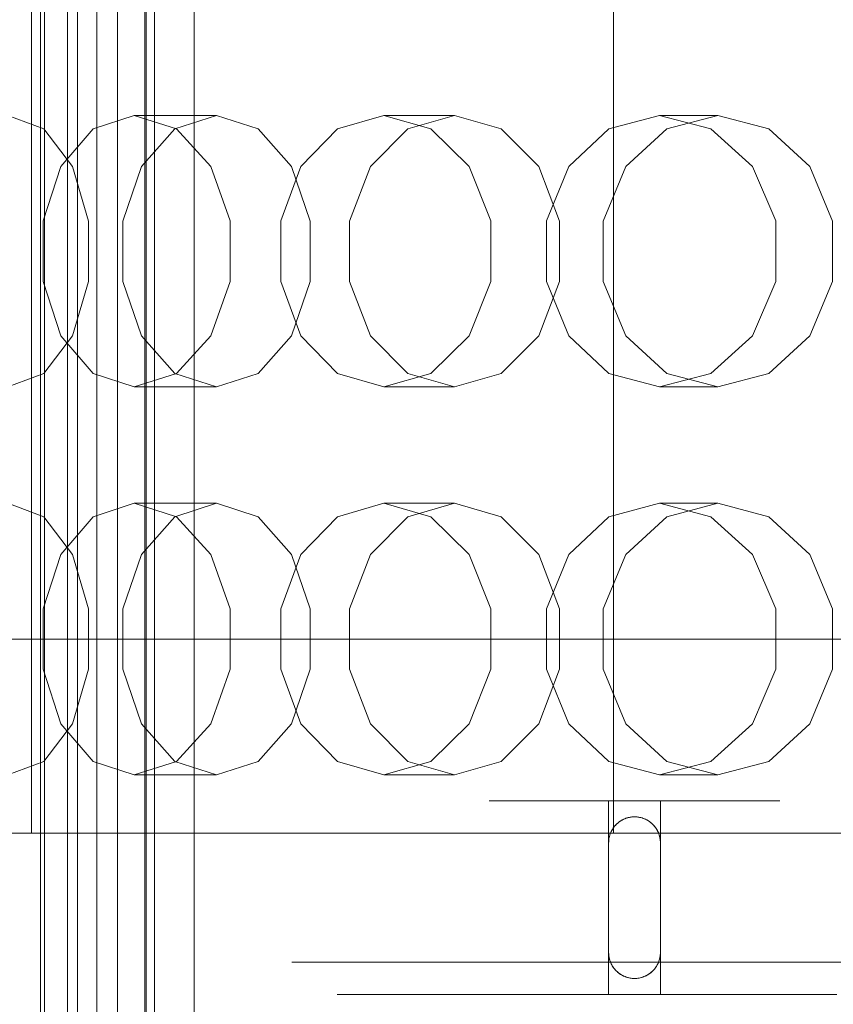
# Model space of a CAD drawing. Header units: millimetres. Extents: x -4738 to 65662, y -68080 to 6847.
# Tile 632 of 656: x 24155 to 24281, y -18186 to -18034. Entities that reach past the tile are written whole.
import ezdxf

# ---------------------------------------------------------------- set-up
doc = ezdxf.new("R2010")
doc.units = ezdxf.units.MM
for name, color, linetype, lineweight in [('superior_briquetadora', 7, 'Continuous', 0), ('superior_C02', 7, 'Continuous', 0), ('superior_C05', 7, 'Continuous', 0)]:
    doc.layers.add(name, color=color, linetype=linetype, lineweight=lineweight)

msp = doc.modelspace()

# ---------------------------------------------------------------- linework, layer by layer
at = {"layer": 'superior_briquetadora'}
for p, q in [((24156.817, -18160), (24156.817, -17800)), ((24246.817, -18160), (24246.817, -17800)), ((24158.702, -18051.08), (24153.155, -18049)), ((24172.705, -18049), (24166.336, -18051.08)), ((24185.433, -18049), (24172.705, -18049)), ((24172.705, -18049), (24179.223, -18051.08)), ((24178.99, -18051.08), (24185.433, -18049)), ((24191.876, -18051.08), (24185.433, -18049)), ((24211.281, -18049), (24204.116, -18051.08)), ((24222.239, -18049), (24211.281, -18049)), ((24211.281, -18049), (24218.575, -18051.08)), ((24215.01, -18051.08), (24222.239, -18049)), ((24229.467, -18051.08), (24222.239, -18049)), ((24253.942, -18049), (24246.104, -18051.08)), ((24262.942, -18049), (24253.942, -18049)), ((24253.942, -18049), (24261.887, -18051.08)), ((24255.052, -18051.08), (24262.942, -18049)), ((24270.833, -18051.08), (24262.942, -18049)), ((24163.15, -18056.907), (24158.702, -18051.08)), ((24166.336, -18051.08), (24161.338, -18056.906)), ((24173.823, -18056.907), (24178.99, -18051.08)), ((24179.223, -18051.08), (24184.557, -18056.906)), ((24197.042, -18056.907), (24191.876, -18051.08)), ((24204.116, -18051.08), (24198.464, -18056.906)), ((24209.213, -18056.907), (24215.01, -18051.08)), ((24218.575, -18051.08), (24224.516, -18056.906)), ((24235.264, -18056.907), (24229.467, -18051.08)), ((24246.104, -18051.08), (24239.896, -18056.906)), ((24248.724, -18056.907), (24255.052, -18051.08)), ((24261.887, -18051.08), (24268.333, -18056.906)), ((24277.161, -18056.907), (24270.833, -18051.08)), ((24161.338, -18056.906), (24158.606, -18065.326)), ((24165.618, -18065.327), (24163.15, -18056.907)), ((24170.956, -18065.327), (24173.823, -18056.907)), ((24184.557, -18056.906), (24187.56, -18065.326)), ((24198.464, -18056.906), (24195.364, -18065.326)), ((24199.91, -18065.327), (24197.042, -18056.907)), ((24205.996, -18065.327), (24209.213, -18056.907)), ((24224.516, -18056.906), (24227.849, -18065.326)), ((24238.481, -18065.327), (24235.264, -18056.907)), ((24239.896, -18056.906), (24236.479, -18065.326)), ((24245.212, -18065.327), (24248.724, -18056.907)), ((24268.333, -18056.906), (24271.94, -18065.326)), ((24280.673, -18065.327), (24277.161, -18056.907)), ((24158.606, -18065.326), (24158.606, -18074.674)), ((24165.618, -18074.673), (24165.618, -18065.327)), ((24170.956, -18074.673), (24170.956, -18065.327)), ((24187.56, -18065.326), (24187.56, -18074.674)), ((24195.364, -18065.326), (24195.364, -18074.674)), ((24199.91, -18074.673), (24199.91, -18065.327)), ((24205.996, -18074.673), (24205.996, -18065.327)), ((24227.849, -18065.326), (24227.849, -18074.674)), ((24236.479, -18065.326), (24236.479, -18074.674)), ((24238.481, -18074.673), (24238.481, -18065.327)), ((24245.212, -18074.673), (24245.212, -18065.327)), ((24271.94, -18065.326), (24271.94, -18074.674)), ((24280.673, -18074.673), (24280.673, -18065.327)), ((24158.606, -18074.674), (24161.338, -18083.094)), ((24163.15, -18083.093), (24165.618, -18074.673)), ((24173.823, -18083.093), (24170.956, -18074.673)), ((24187.56, -18074.674), (24184.557, -18083.094)), ((24195.364, -18074.674), (24198.464, -18083.094)), ((24197.042, -18083.093), (24199.91, -18074.673)), ((24209.213, -18083.093), (24205.996, -18074.673)), ((24227.849, -18074.674), (24224.516, -18083.094)), ((24235.264, -18083.093), (24238.481, -18074.673)), ((24236.479, -18074.674), (24239.896, -18083.094)), ((24248.724, -18083.093), (24245.212, -18074.673)), ((24271.94, -18074.674), (24268.333, -18083.094)), ((24277.161, -18083.093), (24280.673, -18074.673)), ((24158.702, -18088.92), (24163.15, -18083.093)), ((24161.338, -18083.094), (24166.336, -18088.92)), ((24178.99, -18088.92), (24173.823, -18083.093)), ((24184.557, -18083.094), (24179.223, -18088.92)), ((24191.876, -18088.92), (24197.042, -18083.093)), ((24198.464, -18083.094), (24204.116, -18088.92)), ((24215.01, -18088.92), (24209.213, -18083.093)), ((24224.516, -18083.094), (24218.575, -18088.92)), ((24229.467, -18088.92), (24235.264, -18083.093)), ((24239.896, -18083.094), (24246.104, -18088.92)), ((24255.052, -18088.92), (24248.724, -18083.093)), ((24268.333, -18083.094), (24261.887, -18088.92)), ((24270.833, -18088.92), (24277.161, -18083.093)), ((24153.155, -18091), (24158.702, -18088.92)), ((24166.336, -18088.92), (24172.705, -18091)), ((24179.223, -18088.92), (24172.705, -18091)), ((24185.433, -18091), (24178.99, -18088.92)), ((24185.433, -18091), (24191.876, -18088.92)), ((24204.116, -18088.92), (24211.281, -18091)), ((24218.575, -18088.92), (24211.281, -18091)), ((24222.239, -18091), (24215.01, -18088.92)), ((24222.239, -18091), (24229.467, -18088.92)), ((24246.104, -18088.92), (24253.942, -18091)), ((24261.887, -18088.92), (24253.942, -18091)), ((24262.942, -18091), (24255.052, -18088.92)), ((24262.942, -18091), (24270.833, -18088.92)), ((24185.433, -18091), (24172.705, -18091)), ((24222.239, -18091), (24211.281, -18091)), ((24262.942, -18091), (24253.942, -18091)), ((24158.702, -18111.08), (24153.155, -18109)), ((24172.705, -18109), (24166.336, -18111.08)), ((24185.433, -18109), (24172.705, -18109)), ((24172.705, -18109), (24179.223, -18111.08)), ((24178.99, -18111.08), (24185.433, -18109)), ((24191.876, -18111.08), (24185.433, -18109)), ((24211.281, -18109), (24204.116, -18111.08)), ((24222.239, -18109), (24211.281, -18109)), ((24211.281, -18109), (24218.575, -18111.08)), ((24215.01, -18111.08), (24222.239, -18109)), ((24229.467, -18111.08), (24222.239, -18109)), ((24253.942, -18109), (24246.104, -18111.08)), ((24262.942, -18109), (24253.942, -18109)), ((24253.942, -18109), (24261.887, -18111.08)), ((24255.052, -18111.08), (24262.942, -18109)), ((24270.833, -18111.08), (24262.942, -18109)), ((24163.15, -18116.907), (24158.702, -18111.08)), ((24166.336, -18111.08), (24161.338, -18116.906)), ((24173.823, -18116.907), (24178.99, -18111.08)), ((24179.223, -18111.08), (24184.557, -18116.906)), ((24197.042, -18116.907), (24191.876, -18111.08)), ((24204.116, -18111.08), (24198.464, -18116.906)), ((24209.213, -18116.907), (24215.01, -18111.08)), ((24218.575, -18111.08), (24224.516, -18116.906)), ((24235.264, -18116.907), (24229.467, -18111.08)), ((24246.104, -18111.08), (24239.896, -18116.906)), ((24248.724, -18116.907), (24255.052, -18111.08)), ((24261.887, -18111.08), (24268.333, -18116.906)), ((24277.161, -18116.907), (24270.833, -18111.08)), ((24161.338, -18116.906), (24158.606, -18125.326)), ((24165.618, -18125.327), (24163.15, -18116.907)), ((24170.956, -18125.327), (24173.823, -18116.907)), ((24184.557, -18116.906), (24187.56, -18125.326)), ((24198.464, -18116.906), (24195.364, -18125.326)), ((24199.91, -18125.327), (24197.042, -18116.907)), ((24205.996, -18125.327), (24209.213, -18116.907)), ((24224.516, -18116.906), (24227.849, -18125.326)), ((24238.481, -18125.327), (24235.264, -18116.907)), ((24239.896, -18116.906), (24236.479, -18125.326)), ((24245.212, -18125.327), (24248.724, -18116.907)), ((24268.333, -18116.906), (24271.94, -18125.326)), ((24280.673, -18125.327), (24277.161, -18116.907)), ((24158.606, -18125.326), (24158.606, -18134.674)), ((24165.618, -18134.673), (24165.618, -18125.327)), ((24170.956, -18134.673), (24170.956, -18125.327)), ((24187.56, -18125.326), (24187.56, -18134.674)), ((24195.364, -18125.326), (24195.364, -18134.674)), ((24199.91, -18134.673), (24199.91, -18125.327)), ((24205.996, -18134.673), (24205.996, -18125.327)), ((24227.849, -18125.326), (24227.849, -18134.674)), ((24236.479, -18125.326), (24236.479, -18134.674)), ((24238.481, -18134.673), (24238.481, -18125.327)), ((24245.212, -18134.673), (24245.212, -18125.327)), ((24271.94, -18125.326), (24271.94, -18134.674)), ((24280.673, -18134.673), (24280.673, -18125.327)), ((24158.606, -18134.674), (24161.338, -18143.094)), ((24163.15, -18143.093), (24165.618, -18134.673)), ((24173.823, -18143.093), (24170.956, -18134.673)), ((24187.56, -18134.674), (24184.557, -18143.094)), ((24195.364, -18134.674), (24198.464, -18143.094)), ((24197.042, -18143.093), (24199.91, -18134.673)), ((24209.213, -18143.093), (24205.996, -18134.673)), ((24227.849, -18134.674), (24224.516, -18143.094)), ((24235.264, -18143.093), (24238.481, -18134.673)), ((24236.479, -18134.674), (24239.896, -18143.094)), ((24248.724, -18143.093), (24245.212, -18134.673)), ((24271.94, -18134.674), (24268.333, -18143.094)), ((24277.161, -18143.093), (24280.673, -18134.673)), ((24158.702, -18148.92), (24163.15, -18143.093)), ((24161.338, -18143.094), (24166.336, -18148.92)), ((24178.99, -18148.92), (24173.823, -18143.093)), ((24184.557, -18143.094), (24179.223, -18148.92)), ((24191.876, -18148.92), (24197.042, -18143.093)), ((24198.464, -18143.094), (24204.116, -18148.92)), ((24215.01, -18148.92), (24209.213, -18143.093)), ((24224.516, -18143.094), (24218.575, -18148.92)), ((24229.467, -18148.92), (24235.264, -18143.093)), ((24239.896, -18143.094), (24246.104, -18148.92)), ((24255.052, -18148.92), (24248.724, -18143.093)), ((24268.333, -18143.094), (24261.887, -18148.92)), ((24270.833, -18148.92), (24277.161, -18143.093)), ((24153.155, -18151), (24158.702, -18148.92)), ((24166.336, -18148.92), (24172.705, -18151)), ((24179.223, -18148.92), (24172.705, -18151)), ((24185.433, -18151), (24178.99, -18148.92)), ((24185.433, -18151), (24191.876, -18148.92)), ((24204.116, -18148.92), (24211.281, -18151)), ((24218.575, -18148.92), (24211.281, -18151)), ((24222.239, -18151), (24215.01, -18148.92)), ((24222.239, -18151), (24229.467, -18148.92)), ((24246.104, -18148.92), (24253.942, -18151)), ((24261.887, -18148.92), (24253.942, -18151)), ((24262.942, -18151), (24255.052, -18148.92)), ((24262.942, -18151), (24270.833, -18148.92)), ((24185.433, -18151), (24172.705, -18151)), ((24222.239, -18151), (24211.281, -18151)), ((24262.942, -18151), (24253.942, -18151)), ((24152.445, -18160), (24165.768, -18160)), ((24160.243, -18160), (24156.817, -18160)), ((24169.998, -18160), (24160.243, -18160)), ((24165.768, -18160), (24179.82, -18160)), ((24184.597, -18160), (24169.998, -18160)), ((24179.82, -18160), (24194.567, -18160)), ((24201.817, -18160), (24184.597, -18160)), ((24194.567, -18160), (24209.969, -18160)), ((24219.038, -18160), (24201.817, -18160)), ((24209.969, -18160), (24225.988, -18160)), ((24233.637, -18160), (24219.038, -18160)), ((24225.988, -18160), (24242.581, -18160)), ((24243.392, -18160), (24233.637, -18160)), ((24242.581, -18160), (24259.708, -18160)), ((24246.817, -18160), (24243.392, -18160)), ((24259.708, -18160), (24277.323, -18160)), ((24277.323, -18160), (24295.381, -18160))]:
    msp.add_line(p, q, dxfattribs=at)
at = {"layer": 'superior_C02'}
for p, q in [((24158.826, -18450), (24158.826, -17550)), ((24162.403, -17550), (24162.403, -18450)), ((24166.894, -17750), (24166.894, -18250)), ((24174.346, -18250), (24174.346, -17750)), ((24174.531, -18250), (24174.531, -17750)), ((24181.982, -17750), (24181.982, -18250)), ((24158.187, -17775), (24158.187, -18225)), ((24163.914, -18225), (24163.914, -17775)), ((24170.109, -18225), (24170.109, -17775)), ((24175.836, -17775), (24175.836, -18225)), ((23851.323, -18130), (24524.933, -18130)), ((24526.711, -18130), (23853.102, -18130))]:
    msp.add_line(p, q, dxfattribs=at)
at = {"layer": 'superior_C05'}
for p, q in [((24227.63, -18155), (24227.574, -18155)), ((24227.742, -18155), (24227.63, -18155)), ((24227.909, -18155), (24227.742, -18155)), ((24228.132, -18155), (24227.909, -18155)), ((24228.408, -18155), (24228.132, -18155)), ((24228.739, -18155), (24228.408, -18155)), ((24229.123, -18155), (24228.739, -18155)), ((24229.559, -18155), (24229.123, -18155)), ((24230.045, -18155), (24229.559, -18155)), ((24230.582, -18155), (24230.045, -18155)), ((24231.167, -18155), (24230.582, -18155)), ((24231.799, -18155), (24231.167, -18155)), ((24232.476, -18155), (24231.799, -18155)), ((24233.197, -18155), (24232.476, -18155)), ((24233.96, -18155), (24233.197, -18155)), ((24234.764, -18155), (24233.96, -18155)), ((24235.605, -18155), (24234.764, -18155)), ((24236.482, -18155), (24235.605, -18155)), ((24237.393, -18155), (24236.482, -18155)), ((24238.335, -18155), (24237.393, -18155)), ((24237.584, -18155), (24237.567, -18155)), ((24237.631, -18155), (24237.584, -18155)), ((24237.709, -18155), (24237.631, -18155)), ((24237.705, -18155), (24237.813, -18155)), ((24237.817, -18155), (24237.709, -18155)), ((24237.813, -18155), (24237.951, -18155)), ((24237.956, -18155), (24237.817, -18155)), ((24237.951, -18155), (24238.119, -18155)), ((24238.125, -18155), (24237.956, -18155)), ((24238.119, -18155), (24238.317, -18155)), ((24238.324, -18155), (24238.125, -18155)), ((24238.317, -18155), (24238.544, -18155)), ((24238.552, -18155), (24238.324, -18155)), ((24239.307, -18155), (24238.335, -18155)), ((24238.544, -18155), (24238.799, -18155)), ((24238.809, -18155), (24238.552, -18155)), ((24238.799, -18155), (24239.083, -18155)), ((24239.093, -18155), (24238.809, -18155)), ((24239.083, -18155), (24239.394, -18155)), ((24239.405, -18155), (24239.093, -18155)), ((24240.305, -18155), (24239.307, -18155)), ((24239.394, -18155), (24239.731, -18155)), ((24239.743, -18155), (24239.405, -18155)), ((24239.731, -18155), (24240.094, -18155)), ((24240.107, -18155), (24239.743, -18155)), ((24240.094, -18155), (24240.482, -18155)), ((24240.496, -18155), (24240.107, -18155)), ((24241.328, -18155), (24240.305, -18155)), ((24240.482, -18155), (24240.893, -18155)), ((24240.908, -18155), (24240.496, -18155)), ((24240.893, -18155), (24241.328, -18155)), ((24241.343, -18155), (24240.908, -18155)), ((24242.372, -18155), (24241.328, -18155)), ((24241.328, -18155), (24241.784, -18155)), ((24241.8, -18155), (24241.343, -18155)), ((24241.784, -18155), (24242.26, -18155)), ((24242.278, -18155), (24241.8, -18155)), ((24242.26, -18155), (24242.756, -18155)), ((24242.774, -18155), (24242.278, -18155)), ((24243.435, -18155), (24242.372, -18155)), ((24242.756, -18155), (24243.27, -18155)), ((24243.289, -18155), (24242.774, -18155)), ((24243.27, -18155), (24243.801, -18155)), ((24243.821, -18155), (24243.289, -18155)), ((24244.515, -18155), (24243.435, -18155)), ((24243.801, -18155), (24244.348, -18155)), ((24244.368, -18155), (24243.821, -18155)), ((24244.348, -18155), (24244.909, -18155)), ((24244.929, -18155), (24244.368, -18155)), ((24245.609, -18155), (24244.515, -18155)), ((24244.909, -18155), (24245.482, -18155)), ((24245.503, -18155), (24244.929, -18155)), ((24245.482, -18155), (24246.067, -18155)), ((24246.089, -18155), (24245.503, -18155)), ((24246.714, -18155), (24245.609, -18155)), ((24254.067, -18155), (24246.067, -18155)), ((24246.067, -18155), (24246.067, -18185)), ((24246.684, -18155), (24246.089, -18155)), ((24247.288, -18155), (24246.684, -18155)), ((24247.827, -18155), (24246.714, -18155)), ((24247.898, -18155), (24247.288, -18155)), ((24248.946, -18155), (24247.827, -18155)), ((24248.514, -18155), (24247.898, -18155)), ((24249.134, -18155), (24248.514, -18155)), ((24250.067, -18155), (24248.946, -18155)), ((24249.756, -18155), (24249.134, -18155)), ((24250.379, -18155), (24249.756, -18155)), ((24250.067, -18155), (24251.189, -18155)), ((24251.001, -18155), (24250.379, -18155)), ((24251.621, -18155), (24251.001, -18155)), ((24251.189, -18155), (24252.308, -18155)), ((24252.237, -18155), (24251.621, -18155)), ((24252.847, -18155), (24252.237, -18155)), ((24252.308, -18155), (24253.421, -18155)), ((24253.451, -18155), (24252.847, -18155)), ((24253.421, -18155), (24254.526, -18155)), ((24254.046, -18155), (24253.451, -18155)), ((24254.632, -18155), (24254.046, -18155)), ((24254.067, -18155), (24254.652, -18155)), ((24254.067, -18155), (24254.067, -18185)), ((24254.526, -18155), (24255.62, -18155)), ((24255.206, -18155), (24254.632, -18155)), ((24254.652, -18155), (24255.226, -18155)), ((24255.767, -18155), (24255.206, -18155)), ((24255.226, -18155), (24255.787, -18155)), ((24255.62, -18155), (24256.699, -18155)), ((24256.314, -18155), (24255.767, -18155)), ((24255.787, -18155), (24256.334, -18155)), ((24256.846, -18155), (24256.314, -18155)), ((24256.334, -18155), (24256.865, -18155)), ((24256.699, -18155), (24257.763, -18155)), ((24257.361, -18155), (24256.846, -18155)), ((24256.865, -18155), (24257.379, -18155)), ((24257.857, -18155), (24257.361, -18155)), ((24257.379, -18155), (24257.875, -18155)), ((24257.763, -18155), (24258.807, -18155)), ((24258.335, -18155), (24257.857, -18155)), ((24257.875, -18155), (24258.351, -18155)), ((24258.792, -18155), (24258.335, -18155)), ((24258.351, -18155), (24258.807, -18155)), ((24259.227, -18155), (24258.792, -18155)), ((24258.807, -18155), (24259.83, -18155)), ((24258.807, -18155), (24259.242, -18155)), ((24259.639, -18155), (24259.227, -18155)), ((24259.242, -18155), (24259.653, -18155)), ((24260.028, -18155), (24259.639, -18155)), ((24259.653, -18155), (24260.041, -18155)), ((24259.83, -18155), (24260.828, -18155)), ((24260.392, -18155), (24260.028, -18155)), ((24260.041, -18155), (24260.404, -18155)), ((24260.73, -18155), (24260.392, -18155)), ((24260.404, -18155), (24260.741, -18155)), ((24261.042, -18155), (24260.73, -18155)), ((24260.741, -18155), (24261.052, -18155)), ((24260.828, -18155), (24261.8, -18155)), ((24261.326, -18155), (24261.042, -18155)), ((24261.052, -18155), (24261.336, -18155)), ((24261.583, -18155), (24261.326, -18155)), ((24261.336, -18155), (24261.591, -18155)), ((24261.811, -18155), (24261.583, -18155)), ((24261.591, -18155), (24261.818, -18155)), ((24261.8, -18155), (24262.742, -18155)), ((24262.009, -18155), (24261.811, -18155)), ((24261.818, -18155), (24262.016, -18155)), ((24262.179, -18155), (24262.009, -18155)), ((24262.016, -18155), (24262.184, -18155)), ((24262.318, -18155), (24262.179, -18155)), ((24262.426, -18155), (24262.318, -18155)), ((24262.504, -18155), (24262.426, -18155)), ((24262.43, -18155), (24262.507, -18155)), ((24262.551, -18155), (24262.504, -18155)), ((24262.507, -18155), (24262.553, -18155)), ((24262.567, -18155), (24262.551, -18155)), ((24262.742, -18155), (24263.653, -18155)), ((24263.653, -18155), (24264.53, -18155)), ((24264.53, -18155), (24265.371, -18155)), ((24265.371, -18155), (24266.174, -18155)), ((24266.174, -18155), (24266.938, -18155)), ((24266.938, -18155), (24267.659, -18155)), ((24267.659, -18155), (24268.336, -18155)), ((24268.336, -18155), (24268.968, -18155)), ((24268.968, -18155), (24269.553, -18155)), ((24269.553, -18155), (24270.09, -18155)), ((24270.09, -18155), (24270.576, -18155)), ((24270.576, -18155), (24271.012, -18155)), ((24271.012, -18155), (24271.396, -18155)), ((24271.396, -18155), (24271.727, -18155)), ((24271.727, -18155), (24272.003, -18155)), ((24272.003, -18155), (24272.226, -18155)), ((24272.226, -18155), (24272.393, -18155)), ((24272.393, -18155), (24272.505, -18155)), ((24272.505, -18155), (24272.56, -18155)), ((24246.975, -18158.962), (24246.855, -18159.117)), ((24247.026, -18158.903), (24246.939, -18159.007)), ((24247.104, -18158.814), (24246.975, -18158.962)), ((24247.116, -18158.8), (24247.026, -18158.903)), ((24247.239, -18158.672), (24247.104, -18158.814)), ((24247.211, -18158.7), (24247.116, -18158.8)), ((24247.31, -18158.602), (24247.211, -18158.7)), ((24247.381, -18158.536), (24247.239, -18158.672)), ((24247.415, -18158.506), (24247.31, -18158.602)), ((24247.53, -18158.408), (24247.381, -18158.536)), ((24247.525, -18158.412), (24247.415, -18158.506)), ((24247.64, -18158.321), (24247.525, -18158.412)), ((24247.685, -18158.287), (24247.53, -18158.408)), ((24247.76, -18158.232), (24247.64, -18158.321)), ((24247.845, -18158.174), (24247.685, -18158.287)), ((24247.885, -18158.148), (24247.76, -18158.232)), ((24248.011, -18158.069), (24247.845, -18158.174)), ((24248.015, -18158.066), (24247.885, -18158.148)), ((24248.182, -18157.972), (24248.011, -18158.069)), ((24248.15, -18157.989), (24248.015, -18158.066)), ((24248.289, -18157.917), (24248.15, -18157.989)), ((24248.357, -18157.884), (24248.182, -18157.972)), ((24248.433, -18157.849), (24248.289, -18157.917)), ((24248.537, -18157.804), (24248.357, -18157.884)), ((24248.581, -18157.786), (24248.433, -18157.849)), ((24248.72, -18157.734), (24248.537, -18157.804)), ((24248.733, -18157.729), (24248.581, -18157.786)), ((24248.906, -18157.672), (24248.72, -18157.734)), ((24248.889, -18157.678), (24248.733, -18157.729)), ((24249.049, -18157.632), (24248.889, -18157.678)), ((24249.096, -18157.62), (24248.906, -18157.672)), ((24249.211, -18157.593), (24249.049, -18157.632)), ((24249.287, -18157.577), (24249.096, -18157.62)), ((24249.377, -18157.56), (24249.211, -18157.593)), ((24249.481, -18157.543), (24249.287, -18157.577)), ((24249.546, -18157.534), (24249.377, -18157.56)), ((24249.675, -18157.519), (24249.481, -18157.543)), ((24249.718, -18157.515), (24249.546, -18157.534)), ((24249.871, -18157.505), (24249.675, -18157.519)), ((24249.892, -18157.504), (24249.718, -18157.515)), ((24250.067, -18157.5), (24249.871, -18157.505)), ((24250.067, -18157.5), (24249.892, -18157.504)), ((24250.067, -18157.5), (24250.152, -18157.501)), ((24250.067, -18157.5), (24250.264, -18157.505)), ((24250.237, -18157.504), (24250.152, -18157.501)), ((24250.399, -18157.514), (24250.237, -18157.504)), ((24250.46, -18157.519), (24250.264, -18157.505)), ((24250.56, -18157.53), (24250.399, -18157.514)), ((24250.654, -18157.543), (24250.46, -18157.519)), ((24250.718, -18157.553), (24250.56, -18157.53)), ((24250.848, -18157.577), (24250.654, -18157.543)), ((24250.874, -18157.582), (24250.718, -18157.553)), ((24251.039, -18157.62), (24250.848, -18157.577)), ((24251.044, -18157.621), (24250.874, -18157.582)), ((24251.229, -18157.672), (24251.044, -18157.621)), ((24251.409, -18157.732), (24251.229, -18157.672)), ((24251.415, -18157.734), (24251.229, -18157.672)), ((24251.584, -18157.799), (24251.409, -18157.732)), ((24251.598, -18157.804), (24251.415, -18157.734)), ((24251.753, -18157.873), (24251.584, -18157.799)), ((24251.778, -18157.884), (24251.598, -18157.804)), ((24251.917, -18157.953), (24251.753, -18157.873)), ((24251.953, -18157.972), (24251.778, -18157.884)), ((24252.075, -18158.04), (24251.917, -18157.953)), ((24252.124, -18158.069), (24251.953, -18157.972)), ((24252.226, -18158.132), (24252.075, -18158.04)), ((24252.29, -18158.174), (24252.124, -18158.069)), ((24252.37, -18158.229), (24252.226, -18158.132)), ((24252.45, -18158.287), (24252.29, -18158.174)), ((24252.508, -18158.331), (24252.37, -18158.229)), ((24252.605, -18158.408), (24252.45, -18158.287)), ((24252.639, -18158.436), (24252.508, -18158.331)), ((24252.754, -18158.536), (24252.605, -18158.408)), ((24252.776, -18158.556), (24252.639, -18158.436)), ((24252.896, -18158.672), (24252.754, -18158.536)), ((24252.919, -18158.695), (24252.776, -18158.556)), ((24253.031, -18158.814), (24252.896, -18158.672)), ((24253.054, -18158.839), (24252.919, -18158.695)), ((24253.16, -18158.962), (24253.031, -18158.814)), ((24253.179, -18158.986), (24253.054, -18158.839)), ((24253.28, -18159.117), (24253.16, -18158.962)), ((24253.296, -18159.138), (24253.179, -18158.986)), ((24246.196, -18160.495), (24246.166, -18160.616)), ((24246.24, -18160.339), (24246.187, -18160.528)), ((24246.229, -18160.375), (24246.196, -18160.495)), ((24246.266, -18160.255), (24246.229, -18160.375)), ((24246.301, -18160.152), (24246.24, -18160.339)), ((24246.307, -18160.136), (24246.266, -18160.255)), ((24246.372, -18159.969), (24246.301, -18160.152)), ((24246.352, -18160.018), (24246.307, -18160.136)), ((24246.401, -18159.9), (24246.352, -18160.018)), ((24246.452, -18159.79), (24246.372, -18159.969)), ((24246.454, -18159.784), (24246.401, -18159.9)), ((24246.54, -18159.614), (24246.452, -18159.79)), ((24246.511, -18159.669), (24246.454, -18159.784)), ((24246.572, -18159.555), (24246.511, -18159.669)), ((24246.637, -18159.444), (24246.54, -18159.614)), ((24246.637, -18159.442), (24246.572, -18159.555)), ((24246.742, -18159.278), (24246.637, -18159.444)), ((24246.707, -18159.331), (24246.637, -18159.442)), ((24246.78, -18159.221), (24246.707, -18159.331)), ((24246.855, -18159.117), (24246.742, -18159.278)), ((24246.858, -18159.113), (24246.78, -18159.221)), ((24246.939, -18159.007), (24246.858, -18159.113)), ((24253.393, -18159.278), (24253.28, -18159.117)), ((24253.404, -18159.293), (24253.296, -18159.138)), ((24253.498, -18159.444), (24253.393, -18159.278)), ((24253.503, -18159.452), (24253.404, -18159.293)), ((24253.595, -18159.614), (24253.498, -18159.444)), ((24253.594, -18159.613), (24253.503, -18159.452)), ((24253.677, -18159.777), (24253.594, -18159.613)), ((24253.683, -18159.79), (24253.595, -18159.614)), ((24253.752, -18159.943), (24253.677, -18159.777)), ((24253.763, -18159.969), (24253.683, -18159.79)), ((24253.819, -18160.111), (24253.752, -18159.943)), ((24253.834, -18160.152), (24253.763, -18159.969)), ((24253.877, -18160.281), (24253.819, -18160.111)), ((24253.895, -18160.339), (24253.834, -18160.152)), ((24253.928, -18160.452), (24253.877, -18160.281)), ((24253.948, -18160.528), (24253.895, -18160.339)), ((24253.971, -18160.625), (24253.928, -18160.452)), ((24246.072, -18161.304), (24246.067, -18161.5)), ((24246.067, -18161.5), (24246.068, -18161.426)), ((24246.067, -18178.5), (24246.067, -18161.5)), ((24246.07, -18161.352), (24246.068, -18161.426)), ((24246.077, -18161.228), (24246.07, -18161.352)), ((24246.087, -18161.108), (24246.072, -18161.304)), ((24246.087, -18161.105), (24246.077, -18161.228)), ((24246.111, -18160.913), (24246.087, -18161.108)), ((24246.101, -18160.982), (24246.087, -18161.105)), ((24246.119, -18160.86), (24246.101, -18160.982)), ((24246.144, -18160.72), (24246.111, -18160.913)), ((24246.141, -18160.738), (24246.119, -18160.86)), ((24246.166, -18160.616), (24246.141, -18160.738)), ((24246.187, -18160.528), (24246.144, -18160.72)), ((24253.991, -18160.72), (24253.948, -18160.528)), ((24254.005, -18160.798), (24253.971, -18160.625)), ((24254.024, -18160.913), (24253.991, -18160.72)), ((24254.033, -18160.973), (24254.005, -18160.798)), ((24254.048, -18161.108), (24254.024, -18160.913)), ((24254.052, -18161.148), (24254.033, -18160.973)), ((24254.063, -18161.304), (24254.048, -18161.108)), ((24254.064, -18161.324), (24254.052, -18161.148)), ((24254.067, -18161.5), (24254.063, -18161.304)), ((24254.067, -18161.5), (24254.064, -18161.324)), ((24254.067, -18161.5), (24254.067, -18178.5)), ((24246.067, -18178.5), (24246.071, -18178.676)), ((24246.067, -18178.5), (24246.072, -18178.699)), ((24246.071, -18178.676), (24246.083, -18178.852)), ((24246.072, -18178.699), (24246.087, -18178.898)), ((24254.048, -18178.898), (24254.063, -18178.699)), ((24254.055, -18178.816), (24254.063, -18178.69)), ((24254.063, -18178.699), (24254.067, -18178.5)), ((24254.063, -18178.69), (24254.066, -18178.595)), ((24254.067, -18178.5), (24254.066, -18178.595)), ((24197.084, -18180), (24197.216, -18180)), ((24197.216, -18180), (24197.479, -18180)), ((24197.479, -18180), (24197.873, -18180)), ((24197.873, -18180), (24198.396, -18180)), ((24198.396, -18180), (24199.048, -18180)), ((24199.048, -18180), (24199.827, -18180)), ((24199.827, -18180), (24200.731, -18180)), ((24200.207, -18180), (24200.083, -18180)), ((24200.456, -18180), (24200.207, -18180)), ((24200.827, -18180), (24200.456, -18180)), ((24200.731, -18180), (24201.758, -18180)), ((24201.321, -18180), (24200.827, -18180)), ((24201.936, -18180), (24201.321, -18180)), ((24201.758, -18180), (24202.904, -18180)), ((24202.671, -18180), (24201.936, -18180)), ((24203.524, -18180), (24202.671, -18180)), ((24202.904, -18180), (24204.168, -18180)), ((24204.492, -18180), (24203.524, -18180)), ((24204.196, -18180), (24204.082, -18180)), ((24204.168, -18180), (24205.546, -18180)), ((24204.424, -18180), (24204.196, -18180)), ((24204.766, -18180), (24204.424, -18180)), ((24205.574, -18180), (24204.492, -18180)), ((24205.221, -18180), (24204.766, -18180)), ((24205.787, -18180), (24205.221, -18180)), ((24205.546, -18180), (24207.035, -18180)), ((24206.766, -18180), (24205.574, -18180)), ((24206.463, -18180), (24205.787, -18180)), ((24207.247, -18180), (24206.463, -18180)), ((24208.066, -18180), (24206.766, -18180)), ((24207.035, -18180), (24208.63, -18180)), ((24208.138, -18180), (24207.247, -18180)), ((24209.471, -18180), (24208.066, -18180)), ((24209.133, -18180), (24208.138, -18180)), ((24208.63, -18180), (24210.329, -18180)), ((24210.23, -18180), (24209.133, -18180)), ((24210.976, -18180), (24209.471, -18180)), ((24211.426, -18180), (24210.23, -18180)), ((24210.329, -18180), (24212.127, -18180)), ((24212.578, -18180), (24210.976, -18180)), ((24212.718, -18180), (24211.426, -18180)), ((24212.127, -18180), (24214.018, -18180)), ((24214.274, -18180), (24212.578, -18180)), ((24214.103, -18180), (24212.718, -18180)), ((24214.018, -18180), (24216, -18180)), ((24215.578, -18180), (24214.103, -18180)), ((24216.059, -18180), (24214.274, -18180)), ((24217.138, -18180), (24215.578, -18180)), ((24216, -18180), (24218.066, -18180)), ((24217.928, -18180), (24216.059, -18180)), ((24218.78, -18180), (24217.138, -18180)), ((24219.877, -18180), (24217.928, -18180)), ((24218.066, -18180), (24220.212, -18180)), ((24220.499, -18180), (24218.78, -18180)), ((24221.901, -18180), (24219.877, -18180)), ((24220.212, -18180), (24222.431, -18180)), ((24222.292, -18180), (24220.499, -18180)), ((24223.996, -18180), (24221.901, -18180)), ((24224.155, -18180), (24222.292, -18180)), ((24222.431, -18180), (24224.72, -18180)), ((24226.155, -18180), (24223.996, -18180)), ((24226.081, -18180), (24224.155, -18180)), ((24224.72, -18180), (24227.072, -18180)), ((24228.068, -18180), (24226.081, -18180)), ((24228.373, -18180), (24226.155, -18180)), ((24227.072, -18180), (24229.48, -18180)), ((24227.63, -18180), (24227.574, -18180)), ((24227.742, -18180), (24227.63, -18180)), ((24227.909, -18180), (24227.742, -18180)), ((24228.132, -18180), (24227.909, -18180)), ((24230.109, -18180), (24228.068, -18180)), ((24228.408, -18180), (24228.132, -18180)), ((24230.646, -18180), (24228.373, -18180)), ((24228.739, -18180), (24228.408, -18180)), ((24229.123, -18180), (24228.739, -18180)), ((24229.559, -18180), (24229.123, -18180)), ((24229.48, -18180), (24231.94, -18180)), ((24230.045, -18180), (24229.559, -18180)), ((24230.582, -18180), (24230.045, -18180)), ((24232.199, -18180), (24230.109, -18180)), ((24231.167, -18180), (24230.582, -18180)), ((24232.966, -18180), (24230.646, -18180)), ((24231.799, -18180), (24231.167, -18180)), ((24232.476, -18180), (24231.799, -18180)), ((24231.94, -18180), (24234.445, -18180)), ((24234.335, -18180), (24232.199, -18180)), ((24233.197, -18180), (24232.476, -18180)), ((24235.33, -18180), (24232.966, -18180)), ((24233.96, -18180), (24233.197, -18180)), ((24234.764, -18180), (24233.96, -18180)), ((24236.509, -18180), (24234.335, -18180)), ((24234.445, -18180), (24236.989, -18180)), ((24235.605, -18180), (24234.764, -18180)), ((24237.73, -18180), (24235.33, -18180)), ((24236.482, -18180), (24235.605, -18180)), ((24237.393, -18180), (24236.482, -18180)), ((24238.717, -18180), (24236.509, -18180)), ((24236.989, -18180), (24239.566, -18180)), ((24238.335, -18180), (24237.393, -18180)), ((24240.16, -18180), (24237.73, -18180)), ((24239.307, -18180), (24238.335, -18180)), ((24240.953, -18180), (24238.717, -18180)), ((24240.305, -18180), (24239.307, -18180)), ((24239.566, -18180), (24242.168, -18180)), ((24242.615, -18180), (24240.16, -18180)), ((24241.328, -18180), (24240.305, -18180)), ((24243.212, -18180), (24240.953, -18180)), ((24242.372, -18180), (24241.328, -18180)), ((24242.168, -18180), (24244.79, -18180)), ((24243.435, -18180), (24242.372, -18180)), ((24245.089, -18180), (24242.615, -18180)), ((24245.487, -18180), (24243.212, -18180)), ((24244.515, -18180), (24243.435, -18180)), ((24245.609, -18180), (24244.515, -18180)), ((24244.79, -18180), (24247.426, -18180)), ((24247.575, -18180), (24245.089, -18180)), ((24247.775, -18180), (24245.487, -18180)), ((24246.714, -18180), (24245.609, -18180)), ((24246.083, -18178.852), (24246.102, -18179.028)), ((24246.087, -18178.898), (24246.112, -18179.096)), ((24246.102, -18179.028), (24246.13, -18179.202)), ((24246.112, -18179.096), (24246.147, -18179.293)), ((24246.13, -18179.202), (24246.165, -18179.376)), ((24246.147, -18179.293), (24246.191, -18179.487)), ((24246.165, -18179.376), (24246.208, -18179.549)), ((24246.191, -18179.487), (24246.245, -18179.679)), ((24246.208, -18179.549), (24246.258, -18179.721)), ((24246.245, -18179.679), (24246.309, -18179.868)), ((24246.258, -18179.721), (24246.317, -18179.891)), ((24246.309, -18179.868), (24246.382, -18180.054)), ((24246.317, -18179.891), (24246.384, -18180.059)), ((24246.382, -18180.054), (24246.464, -18180.236)), ((24246.384, -18180.059), (24246.459, -18180.225)), ((24246.459, -18180.225), (24246.542, -18180.389)), ((24246.464, -18180.236), (24246.555, -18180.413)), ((24247.827, -18180), (24246.714, -18180)), ((24250.067, -18180), (24247.426, -18180)), ((24250.067, -18180), (24247.575, -18180)), ((24250.067, -18180), (24247.775, -18180)), ((24248.946, -18180), (24247.827, -18180)), ((24250.067, -18180), (24248.946, -18180)), ((24250.067, -18180), (24252.36, -18180)), ((24251.189, -18180), (24250.067, -18180)), ((24250.067, -18180), (26750.067, -18180)), ((24252.308, -18180), (24251.189, -18180)), ((24253.421, -18180), (24252.308, -18180)), ((24252.36, -18180), (24254.648, -18180)), ((24254.526, -18180), (24253.421, -18180)), ((24253.58, -18180.413), (24253.671, -18180.236)), ((24253.586, -18180.403), (24253.646, -18180.286)), ((24253.646, -18180.286), (24253.703, -18180.168)), ((24253.671, -18180.236), (24253.753, -18180.054)), ((24253.703, -18180.168), (24253.755, -18180.049)), ((24253.753, -18180.054), (24253.826, -18179.868)), ((24253.755, -18180.049), (24253.804, -18179.929)), ((24253.804, -18179.929), (24253.848, -18179.808)), ((24253.826, -18179.868), (24253.89, -18179.679)), ((24253.848, -18179.808), (24253.888, -18179.686)), ((24253.888, -18179.686), (24253.924, -18179.563)), ((24253.89, -18179.679), (24253.944, -18179.487)), ((24253.924, -18179.563), (24253.955, -18179.44)), ((24253.944, -18179.487), (24253.988, -18179.293)), ((24253.955, -18179.44), (24253.983, -18179.316)), ((24253.983, -18179.316), (24254.007, -18179.192)), ((24253.988, -18179.293), (24254.023, -18179.096)), ((24254.007, -18179.192), (24254.027, -18179.067)), ((24254.023, -18179.096), (24254.048, -18178.898)), ((24254.027, -18179.067), (24254.043, -18178.941)), ((24254.043, -18178.941), (24254.055, -18178.816)), ((24255.62, -18180), (24254.526, -18180)), ((24254.648, -18180), (24256.923, -18180)), ((24256.699, -18180), (24255.62, -18180)), ((24257.763, -18180), (24256.699, -18180)), ((24256.923, -18180), (24259.182, -18180)), ((24258.807, -18180), (24257.763, -18180)), ((24259.83, -18180), (24258.807, -18180)), ((24259.182, -18180), (24261.418, -18180)), ((24260.828, -18180), (24259.83, -18180)), ((24261.8, -18180), (24260.828, -18180)), ((24261.418, -18180), (24263.626, -18180)), ((24262.742, -18180), (24261.8, -18180)), ((24263.653, -18180), (24262.742, -18180)), ((24263.626, -18180), (24265.8, -18180)), ((24264.53, -18180), (24263.653, -18180)), ((24265.371, -18180), (24264.53, -18180)), ((24266.174, -18180), (24265.371, -18180)), ((24265.8, -18180), (24267.935, -18180)), ((24266.938, -18180), (24266.174, -18180)), ((24267.659, -18180), (24266.938, -18180)), ((24268.336, -18180), (24267.659, -18180)), ((24267.935, -18180), (24270.026, -18180)), ((24268.968, -18180), (24268.336, -18180)), ((24269.553, -18180), (24268.968, -18180)), ((24270.09, -18180), (24269.553, -18180)), ((24270.026, -18180), (24272.067, -18180)), ((24270.576, -18180), (24270.09, -18180)), ((24271.012, -18180), (24270.576, -18180)), ((24271.396, -18180), (24271.012, -18180)), ((24271.727, -18180), (24271.396, -18180)), ((24272.003, -18180), (24271.727, -18180)), ((24272.226, -18180), (24272.003, -18180)), ((24272.067, -18180), (24274.054, -18180)), ((24272.393, -18180), (24272.226, -18180)), ((24272.505, -18180), (24272.393, -18180)), ((24272.56, -18180), (24272.505, -18180)), ((24274.054, -18180), (24275.98, -18180)), ((24275.98, -18180), (24277.842, -18180)), ((24277.842, -18180), (24279.636, -18180)), ((24279.636, -18180), (24281.355, -18180)), ((24246.542, -18180.389), (24246.633, -18180.55)), ((24246.555, -18180.413), (24246.654, -18180.586)), ((24246.633, -18180.55), (24246.733, -18180.709)), ((24246.654, -18180.586), (24246.763, -18180.753)), ((24246.733, -18180.709), (24246.841, -18180.864)), ((24246.763, -18180.753), (24246.879, -18180.915)), ((24246.841, -18180.864), (24246.958, -18181.016)), ((24246.879, -18180.915), (24247.003, -18181.071)), ((24246.958, -18181.016), (24247.084, -18181.164)), ((24247.003, -18181.071), (24247.135, -18181.221)), ((24247.084, -18181.164), (24247.218, -18181.308)), ((24247.135, -18181.221), (24247.275, -18181.363)), ((24247.218, -18181.308), (24247.363, -18181.447)), ((24247.275, -18181.363), (24247.421, -18181.499)), ((24247.363, -18181.447), (24247.5, -18181.568)), ((24247.421, -18181.499), (24247.574, -18181.627)), ((24247.5, -18181.568), (24247.631, -18181.672)), ((24247.574, -18181.627), (24247.733, -18181.748)), ((24247.631, -18181.672), (24247.767, -18181.773)), ((24247.733, -18181.748), (24247.897, -18181.86)), ((24247.767, -18181.773), (24247.91, -18181.868)), ((24252.14, -18181.921), (24252.27, -18181.839)), ((24252.238, -18181.86), (24252.402, -18181.748)), ((24252.27, -18181.839), (24252.394, -18181.754)), ((24252.394, -18181.754), (24252.514, -18181.665)), ((24252.402, -18181.748), (24252.561, -18181.627)), ((24252.514, -18181.665), (24252.628, -18181.573)), ((24252.561, -18181.627), (24252.714, -18181.499)), ((24252.628, -18181.573), (24252.738, -18181.478)), ((24252.714, -18181.499), (24252.86, -18181.363)), ((24252.738, -18181.478), (24252.844, -18181.38)), ((24252.844, -18181.38), (24252.944, -18181.279)), ((24252.86, -18181.363), (24253, -18181.221)), ((24252.944, -18181.279), (24253.04, -18181.177)), ((24253, -18181.221), (24253.132, -18181.071)), ((24253.04, -18181.177), (24253.131, -18181.072)), ((24253.131, -18181.072), (24253.218, -18180.965)), ((24253.132, -18181.071), (24253.256, -18180.915)), ((24253.218, -18180.965), (24253.3, -18180.856)), ((24253.256, -18180.915), (24253.372, -18180.753)), ((24253.3, -18180.856), (24253.378, -18180.745)), ((24253.372, -18180.753), (24253.481, -18180.586)), ((24253.378, -18180.745), (24253.452, -18180.633)), ((24253.452, -18180.633), (24253.521, -18180.519)), ((24253.481, -18180.586), (24253.58, -18180.413)), ((24253.521, -18180.519), (24253.586, -18180.403)), ((24247.897, -18181.86), (24248.067, -18181.964)), ((24247.91, -18181.868), (24248.059, -18181.959)), ((24248.059, -18181.959), (24248.214, -18182.045)), ((24248.067, -18181.964), (24248.243, -18182.059)), ((24248.214, -18182.045), (24248.376, -18182.125)), ((24248.243, -18182.059), (24248.422, -18182.146)), ((24248.376, -18182.125), (24248.543, -18182.198)), ((24248.422, -18182.146), (24248.606, -18182.223)), ((24248.543, -18182.198), (24248.716, -18182.265)), ((24248.606, -18182.223), (24248.794, -18182.292)), ((24248.716, -18182.265), (24248.896, -18182.325)), ((24248.794, -18182.292), (24248.984, -18182.35)), ((24248.896, -18182.325), (24249.081, -18182.376)), ((24248.984, -18182.35), (24249.177, -18182.4)), ((24249.081, -18182.376), (24249.251, -18182.416)), ((24249.177, -18182.4), (24249.373, -18182.439)), ((24249.251, -18182.416), (24249.407, -18182.445)), ((24249.373, -18182.439), (24249.57, -18182.469)), ((24249.407, -18182.445), (24249.565, -18182.468)), ((24249.565, -18182.468), (24249.724, -18182.485)), ((24249.57, -18182.469), (24249.769, -18182.489)), ((24249.724, -18182.485), (24249.885, -18182.496)), ((24249.769, -18182.489), (24249.968, -18182.499)), ((24249.885, -18182.496), (24249.976, -18182.499)), ((24249.968, -18182.499), (24250.167, -18182.499)), ((24250.067, -18182.5), (24249.976, -18182.499)), ((24250.067, -18182.5), (24250.244, -18182.496)), ((24250.167, -18182.499), (24250.366, -18182.489)), ((24250.244, -18182.496), (24250.419, -18182.485)), ((24250.366, -18182.489), (24250.565, -18182.469)), ((24250.419, -18182.485), (24250.592, -18182.465)), ((24250.565, -18182.469), (24250.762, -18182.439)), ((24250.592, -18182.465), (24250.764, -18182.439)), ((24250.762, -18182.439), (24250.958, -18182.4)), ((24250.764, -18182.439), (24250.932, -18182.405)), ((24250.932, -18182.405), (24251.098, -18182.365)), ((24250.958, -18182.4), (24251.151, -18182.35)), ((24251.098, -18182.365), (24251.26, -18182.318)), ((24251.151, -18182.35), (24251.341, -18182.292)), ((24251.26, -18182.318), (24251.418, -18182.265)), ((24251.341, -18182.292), (24251.529, -18182.223)), ((24251.418, -18182.265), (24251.573, -18182.206)), ((24251.529, -18182.223), (24251.713, -18182.146)), ((24251.573, -18182.206), (24251.722, -18182.142)), ((24251.713, -18182.146), (24251.892, -18182.059)), ((24251.722, -18182.142), (24251.867, -18182.072)), ((24251.867, -18182.072), (24252.006, -18181.999)), ((24251.892, -18182.059), (24252.067, -18181.964)), ((24252.006, -18181.999), (24252.14, -18181.921)), ((24252.067, -18181.964), (24252.238, -18181.86)), ((24204.196, -18185), (24204.082, -18185)), ((24204.424, -18185), (24204.196, -18185)), ((24204.766, -18185), (24204.424, -18185)), ((24205.221, -18185), (24204.766, -18185)), ((24205.787, -18185), (24205.221, -18185)), ((24206.463, -18185), (24205.787, -18185)), ((24207.247, -18185), (24206.463, -18185)), ((24208.138, -18185), (24207.247, -18185)), ((24209.133, -18185), (24208.138, -18185)), ((24210.23, -18185), (24209.133, -18185)), ((24211.426, -18185), (24210.23, -18185)), ((24212.718, -18185), (24211.426, -18185)), ((24214.103, -18185), (24212.718, -18185)), ((24215.578, -18185), (24214.103, -18185)), ((24217.138, -18185), (24215.578, -18185)), ((24218.78, -18185), (24217.138, -18185)), ((24220.499, -18185), (24218.78, -18185)), ((24222.292, -18185), (24220.499, -18185)), ((24224.155, -18185), (24222.292, -18185)), ((24226.081, -18185), (24224.155, -18185)), ((24228.068, -18185), (24226.081, -18185)), ((24227.63, -18185), (24227.574, -18185)), ((24227.742, -18185), (24227.63, -18185)), ((24227.909, -18185), (24227.742, -18185)), ((24228.132, -18185), (24227.909, -18185)), ((24230.109, -18185), (24228.068, -18185)), ((24228.408, -18185), (24228.132, -18185)), ((24228.739, -18185), (24228.408, -18185)), ((24229.123, -18185), (24228.739, -18185)), ((24229.559, -18185), (24229.123, -18185)), ((24230.045, -18185), (24229.559, -18185)), ((24230.582, -18185), (24230.045, -18185)), ((24232.199, -18185), (24230.109, -18185)), ((24231.167, -18185), (24230.582, -18185)), ((24231.799, -18185), (24231.167, -18185)), ((24232.476, -18185), (24231.799, -18185)), ((24234.335, -18185), (24232.199, -18185)), ((24233.197, -18185), (24232.476, -18185)), ((24233.96, -18185), (24233.197, -18185)), ((24234.764, -18185), (24233.96, -18185)), ((24236.509, -18185), (24234.335, -18185)), ((24235.605, -18185), (24234.764, -18185)), ((24236.482, -18185), (24235.605, -18185)), ((24237.393, -18185), (24236.482, -18185)), ((24238.717, -18185), (24236.509, -18185)), ((24238.335, -18185), (24237.393, -18185)), ((24237.584, -18185), (24237.567, -18185)), ((24237.631, -18185), (24237.584, -18185)), ((24237.709, -18185), (24237.631, -18185)), ((24237.705, -18185), (24237.813, -18185)), ((24237.817, -18185), (24237.709, -18185)), ((24237.813, -18185), (24237.951, -18185)), ((24237.956, -18185), (24237.817, -18185)), ((24237.951, -18185), (24238.119, -18185)), ((24238.125, -18185), (24237.956, -18185)), ((24238.119, -18185), (24238.317, -18185)), ((24238.324, -18185), (24238.125, -18185)), ((24238.317, -18185), (24238.544, -18185)), ((24238.552, -18185), (24238.324, -18185)), ((24239.307, -18185), (24238.335, -18185)), ((24238.544, -18185), (24238.799, -18185)), ((24238.809, -18185), (24238.552, -18185)), ((24240.953, -18185), (24238.717, -18185)), ((24238.799, -18185), (24239.083, -18185)), ((24239.093, -18185), (24238.809, -18185)), ((24239.083, -18185), (24239.394, -18185)), ((24239.405, -18185), (24239.093, -18185)), ((24240.305, -18185), (24239.307, -18185)), ((24239.394, -18185), (24239.731, -18185)), ((24239.743, -18185), (24239.405, -18185)), ((24239.731, -18185), (24240.094, -18185)), ((24240.107, -18185), (24239.743, -18185)), ((24240.094, -18185), (24240.482, -18185)), ((24240.496, -18185), (24240.107, -18185)), ((24241.328, -18185), (24240.305, -18185)), ((24240.482, -18185), (24240.893, -18185)), ((24240.908, -18185), (24240.496, -18185)), ((24240.893, -18185), (24241.328, -18185)), ((24241.343, -18185), (24240.908, -18185)), ((24243.212, -18185), (24240.953, -18185)), ((24242.372, -18185), (24241.328, -18185)), ((24241.328, -18185), (24241.784, -18185)), ((24241.8, -18185), (24241.343, -18185)), ((24241.784, -18185), (24242.26, -18185)), ((24242.278, -18185), (24241.8, -18185)), ((24242.26, -18185), (24242.756, -18185)), ((24242.774, -18185), (24242.278, -18185)), ((24243.435, -18185), (24242.372, -18185)), ((24242.756, -18185), (24243.27, -18185)), ((24243.289, -18185), (24242.774, -18185)), ((24245.487, -18185), (24243.212, -18185)), ((24243.27, -18185), (24243.801, -18185)), ((24243.821, -18185), (24243.289, -18185)), ((24244.515, -18185), (24243.435, -18185)), ((24243.801, -18185), (24244.348, -18185)), ((24244.368, -18185), (24243.821, -18185)), ((24244.348, -18185), (24244.909, -18185)), ((24244.929, -18185), (24244.368, -18185)), ((24245.609, -18185), (24244.515, -18185)), ((24244.909, -18185), (24245.482, -18185)), ((24245.503, -18185), (24244.929, -18185)), ((24245.482, -18185), (24246.067, -18185)), ((24247.775, -18185), (24245.487, -18185)), ((24246.089, -18185), (24245.503, -18185)), ((24246.714, -18185), (24245.609, -18185)), ((24254.067, -18185), (24246.067, -18185)), ((24246.684, -18185), (24246.089, -18185)), ((24247.288, -18185), (24246.684, -18185)), ((24247.827, -18185), (24246.714, -18185)), ((24247.898, -18185), (24247.288, -18185)), ((24250.067, -18185), (24247.775, -18185)), ((24248.946, -18185), (24247.827, -18185)), ((24248.514, -18185), (24247.898, -18185)), ((24249.134, -18185), (24248.514, -18185)), ((24250.067, -18185), (24248.946, -18185)), ((24249.756, -18185), (24249.134, -18185)), ((24250.379, -18185), (24249.756, -18185)), ((24250.067, -18185), (24252.36, -18185)), ((24251.189, -18185), (24250.067, -18185)), ((24251.001, -18185), (24250.379, -18185)), ((24251.621, -18185), (24251.001, -18185)), ((24252.308, -18185), (24251.189, -18185)), ((24252.237, -18185), (24251.621, -18185)), ((24252.847, -18185), (24252.237, -18185)), ((24253.421, -18185), (24252.308, -18185)), ((24252.36, -18185), (24254.648, -18185)), ((24253.451, -18185), (24252.847, -18185)), ((24254.526, -18185), (24253.421, -18185)), ((24254.046, -18185), (24253.451, -18185)), ((24254.632, -18185), (24254.046, -18185)), ((24254.067, -18185), (24254.652, -18185)), ((24255.62, -18185), (24254.526, -18185)), ((24255.206, -18185), (24254.632, -18185)), ((24254.648, -18185), (24256.923, -18185)), ((24254.652, -18185), (24255.226, -18185)), ((24255.767, -18185), (24255.206, -18185)), ((24255.226, -18185), (24255.787, -18185)), ((24256.699, -18185), (24255.62, -18185)), ((24256.314, -18185), (24255.767, -18185)), ((24255.787, -18185), (24256.334, -18185)), ((24256.846, -18185), (24256.314, -18185)), ((24256.334, -18185), (24256.865, -18185)), ((24257.763, -18185), (24256.699, -18185)), ((24257.361, -18185), (24256.846, -18185)), ((24256.865, -18185), (24257.379, -18185)), ((24256.923, -18185), (24259.182, -18185)), ((24257.857, -18185), (24257.361, -18185)), ((24257.379, -18185), (24257.875, -18185)), ((24258.807, -18185), (24257.763, -18185)), ((24258.335, -18185), (24257.857, -18185)), ((24257.875, -18185), (24258.351, -18185)), ((24258.792, -18185), (24258.335, -18185)), ((24258.351, -18185), (24258.807, -18185)), ((24259.227, -18185), (24258.792, -18185)), ((24259.83, -18185), (24258.807, -18185)), ((24258.807, -18185), (24259.242, -18185)), ((24259.182, -18185), (24261.418, -18185)), ((24259.639, -18185), (24259.227, -18185)), ((24259.242, -18185), (24259.653, -18185)), ((24260.028, -18185), (24259.639, -18185)), ((24259.653, -18185), (24260.041, -18185)), ((24260.828, -18185), (24259.83, -18185)), ((24260.392, -18185), (24260.028, -18185)), ((24260.041, -18185), (24260.404, -18185)), ((24260.73, -18185), (24260.392, -18185)), ((24260.404, -18185), (24260.741, -18185)), ((24261.042, -18185), (24260.73, -18185)), ((24260.741, -18185), (24261.052, -18185)), ((24261.8, -18185), (24260.828, -18185)), ((24261.326, -18185), (24261.042, -18185)), ((24261.052, -18185), (24261.336, -18185)), ((24261.583, -18185), (24261.326, -18185)), ((24261.336, -18185), (24261.591, -18185)), ((24261.418, -18185), (24263.626, -18185)), ((24261.811, -18185), (24261.583, -18185)), ((24261.591, -18185), (24261.818, -18185)), ((24262.742, -18185), (24261.8, -18185)), ((24262.009, -18185), (24261.811, -18185)), ((24261.818, -18185), (24262.016, -18185)), ((24262.179, -18185), (24262.009, -18185)), ((24262.016, -18185), (24262.184, -18185)), ((24262.318, -18185), (24262.179, -18185)), ((24262.426, -18185), (24262.318, -18185)), ((24262.504, -18185), (24262.426, -18185)), ((24262.43, -18185), (24262.507, -18185)), ((24262.551, -18185), (24262.504, -18185)), ((24262.507, -18185), (24262.553, -18185)), ((24262.567, -18185), (24262.551, -18185)), ((24263.653, -18185), (24262.742, -18185)), ((24263.626, -18185), (24265.8, -18185)), ((24264.53, -18185), (24263.653, -18185)), ((24265.371, -18185), (24264.53, -18185)), ((24266.174, -18185), (24265.371, -18185)), ((24265.8, -18185), (24267.935, -18185)), ((24266.938, -18185), (24266.174, -18185)), ((24267.659, -18185), (24266.938, -18185)), ((24268.336, -18185), (24267.659, -18185)), ((24267.935, -18185), (24270.026, -18185)), ((24268.968, -18185), (24268.336, -18185)), ((24269.553, -18185), (24268.968, -18185)), ((24270.09, -18185), (24269.553, -18185)), ((24270.026, -18185), (24272.067, -18185)), ((24270.576, -18185), (24270.09, -18185)), ((24271.012, -18185), (24270.576, -18185)), ((24271.396, -18185), (24271.012, -18185)), ((24271.727, -18185), (24271.396, -18185)), ((24272.003, -18185), (24271.727, -18185)), ((24272.226, -18185), (24272.003, -18185)), ((24272.067, -18185), (24274.054, -18185)), ((24272.393, -18185), (24272.226, -18185)), ((24272.505, -18185), (24272.393, -18185)), ((24272.56, -18185), (24272.505, -18185)), ((24274.054, -18185), (24275.98, -18185)), ((24275.98, -18185), (24277.842, -18185)), ((24277.842, -18185), (24279.636, -18185)), ((24279.636, -18185), (24281.355, -18185))]:
    msp.add_line(p, q, dxfattribs=at)

doc.saveas('drawing.dxf')
